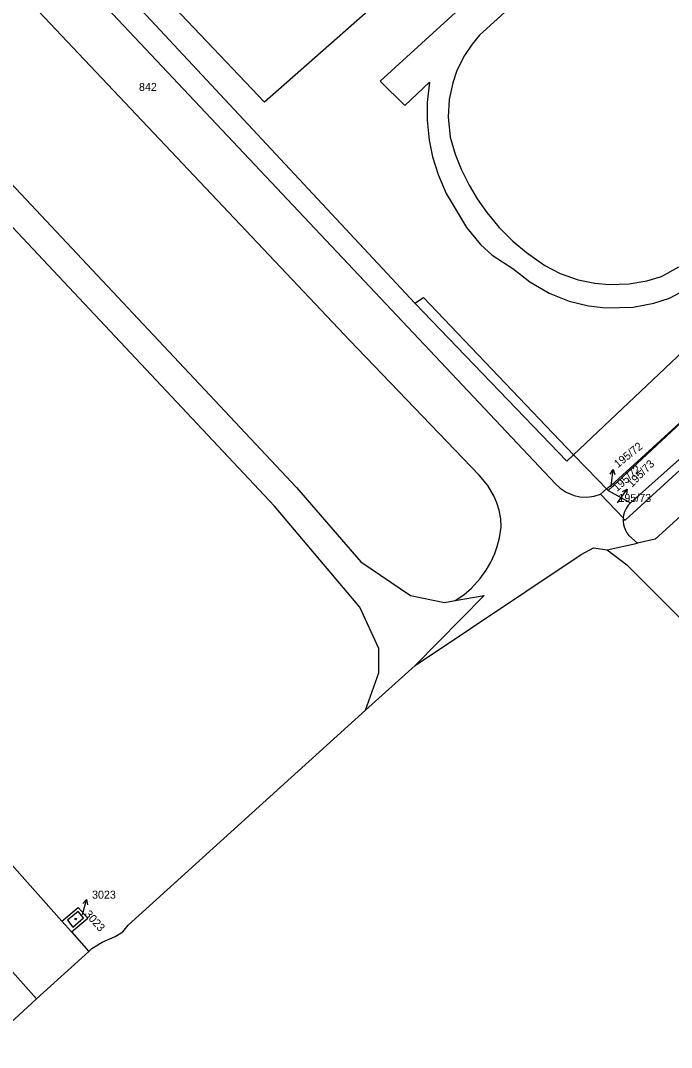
# Model space of a CAD drawing. Extents: x -735249 to -729401, y -1124843 to -1121828.
# Drawn here: x -733284.9 to -733146.7, y -1124507.4 to -1124289.4 of the extents above; entities that cross this region are included whole.
import ezdxf

# ---------------------------------------------------------------- set-up
doc = ezdxf.new("R2010")
doc.units = 0
for name, color, linetype in [('Vrstva 1', 7, 'Continuous'), ('Vrstva 13', 7, 'Continuous'), ('Vrstva 16', 7, 'Continuous'), ('Vrstva 18', 7, 'Continuous'), ('Vrstva 19', 7, 'Continuous'), ('Vrstva 25', 7, 'Continuous'), ('Vrstva 4', 7, 'Continuous')]:
    doc.layers.add(name, color=color, linetype=linetype)

msp = doc.modelspace()

# ---------------------------------------------------------------- linework, layer by layer
at = {"layer": 'Vrstva 1'}
for points in [[(-733407.54, -1124195.53), (-733226.31, -1124388.52)], [(-733336.28, -1124229.02), (-733215.03, -1124357.35)], [(-733167.5, -1124381.59), (-733057.4, -1124277.44)], [(-733201.17, -1124349.36), (-733267.1, -1124278.66)], [(-733322.77, -1124294.82), (-733230.97, -1124392.52)], [(-733201.17, -1124349.36), (-733168.95, -1124382.97)], [(-733215.03, -1124357.35), (-733187.56, -1124385.94)], [(-733134.37, -1124365.2), (-733160.16, -1124389.16)], [(-733158.76, -1124387.37), (-733134.37, -1124365.2)], [(-733132.02, -1124370.98), (-733155.41, -1124391.79)], [(-733156.55, -1124395.44), (-733131.6, -1124372.69)], [(-733126.97, -1124378.4), (-733150.16, -1124399.49)], [(-733167.5, -1124381.59), (-733168.95, -1124382.97)], [(-733162.25, -1124386.96), (-733167.5, -1124381.59)], [(-733185.69, -1124388.13), (-733187.56, -1124385.94)], [(-733160.47, -1124388.83), (-733162.25, -1124386.96)], [(-733226.31, -1124388.52), (-733212.7, -1124404.3)], [(-733184.39, -1124390.33), (-733185.69, -1124388.13)], [(-733161.76, -1124389.93), (-733160.47, -1124388.83)], [(-733160.47, -1124388.83), (-733158.76, -1124387.37)], [(-733160.47, -1124388.83), (-733160.16, -1124389.16)], [(-733160.16, -1124389.16), (-733155.41, -1124391.79)], [(-733183.77, -1124391.81), (-733184.39, -1124390.33)], [(-733161.76, -1124389.93), (-733156.96, -1124395.01)], [(-733212.91, -1124413.96), (-733230.97, -1124392.52)], [(-733183.3, -1124393.34), (-733183.77, -1124391.81)], [(-733182.97, -1124395.17), (-733183.3, -1124393.34)], [(-733156.66, -1124393.67), (-733156.87, -1124394.39)], [(-733156.36, -1124393.02), (-733156.66, -1124393.67)], [(-733155.89, -1124392.32), (-733156.36, -1124393.02)], [(-733155.41, -1124391.79), (-733155.89, -1124392.32)], [(-733182.86, -1124396.96), (-733182.97, -1124395.17)], [(-733156.96, -1124395.01), (-733156.97, -1124395.15)], [(-733156.97, -1124395.15), (-733156.97, -1124395.78)], [(-733156.97, -1124395.15), (-733156.55, -1124395.44)], [(-733156.97, -1124395.78), (-733156.9, -1124396.36)], [(-733156.87, -1124394.39), (-733156.96, -1124395.01)], [(-733183.21, -1124399.19), (-733182.86, -1124396.96)], [(-733156.9, -1124396.36), (-733156.76, -1124396.92)], [(-733156.76, -1124396.92), (-733156.5, -1124397.6)], [(-733156.5, -1124397.6), (-733156.2, -1124398.15)], [(-733183.69, -1124401.03), (-733183.21, -1124399.19)], [(-733156.2, -1124398.15), (-733155.76, -1124398.74)], [(-733153.95, -1124400.35), (-733155.76, -1124398.74)], [(-733150.16, -1124399.49), (-733153.95, -1124400.35)], [(-733184.22, -1124402.52), (-733183.69, -1124401.03)], [(-733160.35, -1124401.8), (-733153.95, -1124400.35)], [(-733212.7, -1124404.3), (-733202.1, -1124411.48)], [(-733186.04, -1124406.08), (-733185.05, -1124404.36)], [(-733185.05, -1124404.36), (-733184.22, -1124402.52)], [(-733187.31, -1124407.85), (-733186.04, -1124406.08)], [(-733189.18, -1124409.9), (-733187.31, -1124407.85)], [(-733190.81, -1124411.3), (-733189.18, -1124409.9)], [(-733202.1, -1124411.48), (-733194.87, -1124412.96)], [(-733201.15, -1124426.32), (-733186.47, -1124411.46)], [(-733194.87, -1124412.96), (-733192.61, -1124412.56)], [(-733192.61, -1124412.56), (-733190.81, -1124411.3)], [(-733192.61, -1124412.56), (-733186.47, -1124411.46)], [(-733208.86, -1124422.75), (-733212.91, -1124413.96)], [(-733208.85, -1124424.25), (-733208.86, -1124422.75)], [(-733208.82, -1124427.89), (-733208.85, -1124424.25)], [(-733211.68, -1124435.85), (-733208.82, -1124427.89)], [(-733276.14, -1124480.61), (-733300.3, -1124453.48)], [(-733311.43, -1124463.54), (-733281.5, -1124497.14)], [(-733276.14, -1124480.61), (-733272.66, -1124477.72)], [(-733272.66, -1124477.72), (-733270.66, -1124479.96)], [(-733274.1, -1124482.9), (-733276.14, -1124480.61)], [(-733274.1, -1124482.9), (-733270.66, -1124479.96)], [(-733274.1, -1124482.9), (-733270.42, -1124487.03)]]:
    msp.add_lwpolyline(points, dxfattribs=at)
at = {"layer": 'Vrstva 13'}
for points in [[(-733165.88, -1124402.75), (-733163.27, -1124401.34)], [(-733163.27, -1124401.34), (-733160.35, -1124401.8)], [(-733160.35, -1124401.8), (-733156.18, -1124404.97)], [(-733201.15, -1124426.32), (-733165.88, -1124402.75)], [(-733156.18, -1124404.97), (-733140.12, -1124421)], [(-733211.68, -1124435.85), (-733201.15, -1124426.32)], [(-733262.1, -1124481.48), (-733211.68, -1124435.85)], [(-733264.86, -1124483.85), (-733263.23, -1124482.86)], [(-733263.23, -1124482.86), (-733262.1, -1124481.48)], [(-733269.75, -1124486.42), (-733267.62, -1124485.09)], [(-733267.62, -1124485.09), (-733264.86, -1124483.85)], [(-733281.5, -1124497.14), (-733270.42, -1124487.03)], [(-733270.42, -1124487.03), (-733269.75, -1124486.42)], [(-733292.77, -1124507.44), (-733281.5, -1124497.14)]]:
    msp.add_lwpolyline(points, dxfattribs=at)
at = {"layer": 'Vrstva 16'}
for points in [[(-733159.55, -1124388.37), (-733159.47, -1124387.72)], [(-733158.17, -1124391.8), (-733157.84, -1124391.33)], [(-733271.73, -1124479.19), (-733271.67, -1124478.96)]]:
    msp.add_lwpolyline(points, dxfattribs=at)
at = {"layer": 'Vrstva 25'}
for points in [[(-733159.718, -1124385.674), (-733159.1, -1124384.744), (-733158.727, -1124385.798)], [(-733159.47, -1124387.72), (-733159.1, -1124384.744)], [(-733157.84, -1124391.33), (-733156.107, -1124388.882)], [(-733157.093, -1124389.409), (-733156.107, -1124388.882), (-733156.277, -1124389.987)], [(-733271.67, -1124478.96), (-733270.935, -1124476.052)], [(-733271.665, -1124476.899), (-733270.935, -1124476.052), (-733270.695, -1124477.144)]]:
    msp.add_lwpolyline(points, dxfattribs=at)
msp.add_circle((-733273.21, -1124480.16), 0.175, dxfattribs=at)
at = {"layer": 'Vrstva 4'}
for points in [[(-733187.45, -1124292.5), (-733131.22, -1124241.37)], [(-733188.62, -1124267.42), (-733233.09, -1124306.72)], [(-733171.02, -1124267.98), (-733208.59, -1124302.23)], [(-733272.32, -1124280.51), (-733171.32, -1124387.77)], [(-733233.09, -1124306.72), (-733253.58, -1124285.22)], [(-733187.45, -1124292.5), (-733189.06, -1124294.42)], [(-733189.06, -1124294.42), (-733190.65, -1124296.78)], [(-733190.65, -1124296.78), (-733192.26, -1124300)], [(-733192.26, -1124300), (-733193.16, -1124302.58)], [(-733208.59, -1124302.23), (-733203.3, -1124307.4)], [(-733203.3, -1124307.4), (-733198.09, -1124302.46)], [(-733198.09, -1124302.46), (-733198.56, -1124306.8)], [(-733193.16, -1124302.58), (-733193.92, -1124306.15)], [(-733193.92, -1124306.15), (-733194.15, -1124309.8)], [(-733198.56, -1124306.8), (-733198.58, -1124310.5)], [(-733198.58, -1124310.5), (-733198.15, -1124314.79)], [(-733194.15, -1124309.8), (-733193.73, -1124314.14)], [(-733198.15, -1124314.79), (-733197.42, -1124318.33)], [(-733193.73, -1124314.14), (-733192.6, -1124317.79)], [(-733197.42, -1124318.33), (-733196.27, -1124322.05)], [(-733192.6, -1124317.79), (-733191.36, -1124320.93)], [(-733191.36, -1124320.93), (-733189.68, -1124324.35)], [(-733196.27, -1124322.05), (-733194.52, -1124326.09)], [(-733189.68, -1124324.35), (-733187.98, -1124327.22)], [(-733194.52, -1124326.09), (-733192.24, -1124330.03)], [(-733187.98, -1124327.22), (-733185.92, -1124330.16)], [(-733192.24, -1124330.03), (-733190.26, -1124333.36)], [(-733185.92, -1124330.16), (-733183.28, -1124333.33)], [(-733190.26, -1124333.36), (-733187.27, -1124336.96)], [(-733183.28, -1124333.33), (-733180.42, -1124336.2)], [(-733187.27, -1124336.96), (-733184.76, -1124339.21)], [(-733180.42, -1124336.2), (-733177.51, -1124338.65)], [(-733177.51, -1124338.65), (-733173.59, -1124341.43)], [(-733184.76, -1124339.21), (-733180.42, -1124342.01)], [(-733180.42, -1124342.01), (-733176.79, -1124344.89)], [(-733173.59, -1124341.43), (-733170.37, -1124343.07)], [(-733170.37, -1124343.07), (-733166.54, -1124344.43)], [(-733148.83, -1124343.71), (-733145.12, -1124341.7)], [(-733176.79, -1124344.89), (-733172.67, -1124347.28)], [(-733166.54, -1124344.43), (-733162.96, -1124345.18)], [(-733162.96, -1124345.18), (-733159.91, -1124345.46)], [(-733159.91, -1124345.46), (-733155.68, -1124345.31)], [(-733155.68, -1124345.31), (-733151.92, -1124344.65)], [(-733151.92, -1124344.65), (-733148.83, -1124343.71)], [(-733172.67, -1124347.28), (-733168.44, -1124348.97)], [(-733147.11, -1124348.32), (-733142.62, -1124345.95)], [(-733201.17, -1124349.36), (-733199.33, -1124348.17)], [(-733199.33, -1124348.17), (-733167.5, -1124381.59)], [(-733168.44, -1124348.97), (-733164.35, -1124349.98)], [(-733164.35, -1124349.98), (-733160.66, -1124350.42)], [(-733154.81, -1124350.25), (-733150.46, -1124349.41)], [(-733150.46, -1124349.41), (-733147.11, -1124348.32)], [(-733160.66, -1124350.42), (-733154.81, -1124350.25)], [(-733171.32, -1124387.77), (-733170.35, -1124388.69)], [(-733170.35, -1124388.69), (-733169.07, -1124389.55)], [(-733169.07, -1124389.55), (-733167.34, -1124390.26)], [(-733167.34, -1124390.26), (-733166.15, -1124390.51)], [(-733166.15, -1124390.51), (-733164.68, -1124390.58)], [(-733164.68, -1124390.58), (-733163.14, -1124390.37)], [(-733163.14, -1124390.37), (-733161.76, -1124389.93)], [(-733272.7, -1124478.57), (-733274.96, -1124480.44)], [(-733271.52, -1124479.91), (-733272.7, -1124478.57)], [(-733274.96, -1124480.44), (-733273.81, -1124481.87)], [(-733273.81, -1124481.87), (-733271.52, -1124479.91)]]:
    msp.add_lwpolyline(points, dxfattribs=at)

# ---------------------------------------------------------------- texts
at = {"layer": 'Vrstva 16'}
for s, rotation, p in [('195/72', 39.00031, (-733158.071, -1124384.459)), ('195/73', 45.00036, (-733155.11, -1124388.598))]:
    msp.add_text(s, height=1.7, rotation=rotation, dxfattribs=at).set_placement(p)
msp.add_text('3023', height=1.7, dxfattribs=at).set_placement((-733269.74, -1124475.85))
at = {"layer": 'Vrstva 18'}
for s, p in [('842', (-733259.77, -1124304.33)), ('195/73', (-733157.97, -1124391.6))]:
    msp.add_text(s, height=1.7, dxfattribs=at).set_placement(p)
msp.add_text('195/72', height=1.7, rotation=41.60033, dxfattribs=at).set_placement((-733158.272, -1124389.508))
at = {"layer": 'Vrstva 19'}
msp.add_text('3023', height=1.7, rotation=311.60248, dxfattribs=at).set_placement((-733271.448, -1124479.206))

doc.saveas('drawing.dxf')
